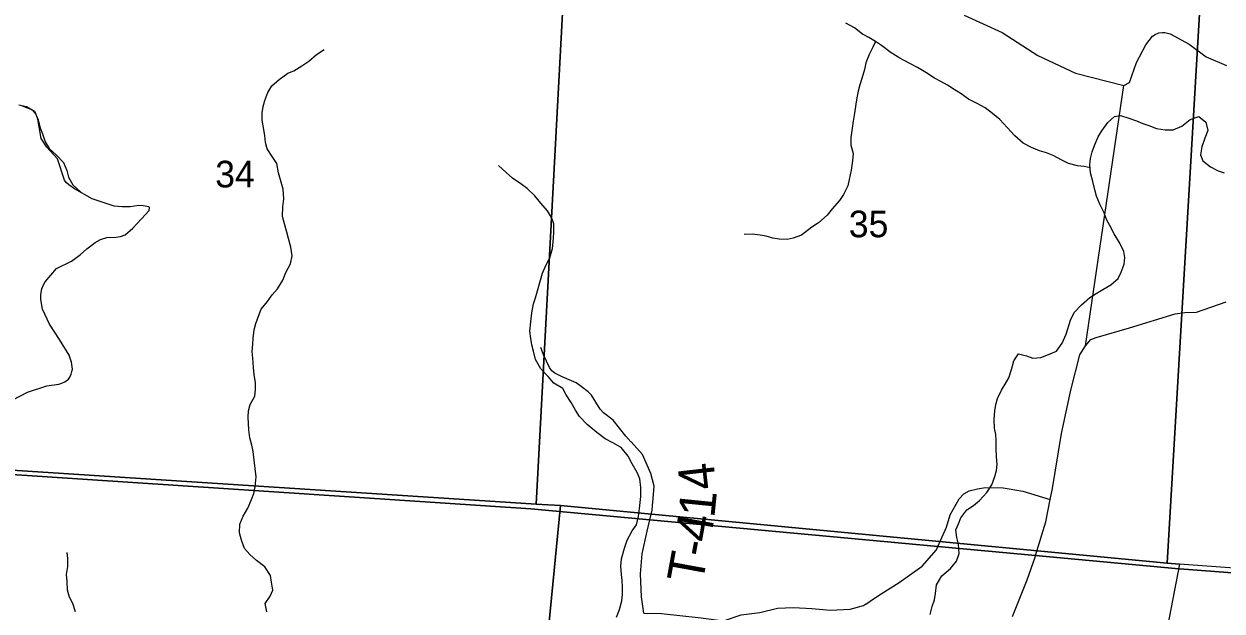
# Model space of a CAD drawing. Extents: x 1624196 to 2029251, y 146837 to 440034.
# Drawn here: x 1898481 to 1908419, y 278329 to 283198 of the extents above; entities that cross this region are included whole.
import ezdxf

# ---------------------------------------------------------------- set-up
doc = ezdxf.new("R2010")
doc.units = 0
for name, color, linetype in [('GM_X_County_Road', 7, 'Continuous'), ('GM_X_Minor_River', 7, 'Continuous'), ('GM_X_Section', 7, 'Continuous'), ('GM_X_Section_Text', 7, 'Continuous'), ('GM_X_Township', 7, 'Continuous'), ('GM_X_Township_Road', 7, 'Continuous'), ('GM_X_Township_Road_Text', 7, 'Continuous'), ('GM_X_Township_ROW', 7, 'Continuous')]:
    doc.layers.add(name, color=color, linetype=linetype)

msp = doc.modelspace()

# ---------------------------------------------------------------- linework, layer by layer
at = {"layer": 'GM_X_County_Road'}
for points in [[(1906278.8, 283271.3), (1906594.9, 283126.9), (1906892.1, 282937.8), (1907202.3, 282791.1), (1907603.6, 282688.9), (1907651, 282714.2), (1907709.2, 282878.1), (1907785.8, 283024.5), (1907842.1, 283096.1), (1907865.4, 283111.7), (1907893.6, 283123.5), (1907925.2, 283127.8), (1907945.9, 283127.8), (1907990, 283115.9), (1908146.3, 283031.6), (1908287.1, 282926.8), (1908457.3, 282852.9)], [(1906868.2, 278774.7), (1906873, 278788.2), (1906956.2, 279067.9), (1906993, 279252.9), (1907011.6, 279346.1), (1907086.7, 279801.4), (1907164.1, 280160.4), (1907239.1, 280455.1), (1907285.4, 280528.5), (1907330.2, 280581.8), (1907374.2, 280598.4), (1907652.5, 280678.2), (1908030.4, 280794), (1908111.9, 280805.2), (1908206.5, 280806.5), (1908452.9, 280892.9)], [(1906680.7, 278284.7), (1906801.6, 278586.6), (1906868.2, 278774.7)]]:
    msp.add_lwpolyline(points, dxfattribs=at)
at = {"layer": 'GM_X_Minor_River'}
for points in [[(1907325.1, 282005.6), (1907274.7, 282015.6), (1907220.6, 282021.7), (1907144.6, 282039.8), (1907090.6, 282067.9), (1907018.7, 282106), (1906962.7, 282130.1), (1906904.6, 282146.2), (1906838.7, 282174.3), (1906770.7, 282210.5), (1906700.7, 282270.6), (1906636.8, 282338.8), (1906576.8, 282405), (1906514.9, 282457.1), (1906454.9, 282503.3), (1906388.9, 282539.4), (1906316.9, 282575.5), (1906255, 282617.7), (1906197, 282655.8), (1906141, 282691.9), (1906087, 282722), (1906033, 282750.1), (1905963, 282796.3), (1905893.1, 282836.4), (1905823.1, 282874.5), (1905747.1, 282914.7), (1905675.1, 282958.8), (1905595.2, 283019), (1905543.2, 283053.1), (1905489.2, 283085.2), (1905437.2, 283113.3), (1905369.2, 283165.5), (1905299.3, 283205.6)], [(1905544, 283052.5), (1905523.1, 283005), (1905493, 282945), (1905464.9, 282876.9), (1905452.8, 282820.8), (1905430.7, 282746.7), (1905414.6, 282692.6), (1905400.5, 282640.5), (1905388.5, 282584.4), (1905382.4, 282532.3), (1905370.3, 282458.2), (1905360.2, 282392.1), (1905352.1, 282334), (1905340, 282257.8), (1905339.9, 282193.7), (1905359.8, 282123.6), (1905353.7, 282063.5), (1905341.6, 281985.3), (1905325.5, 281907.2), (1905315.4, 281857.1), (1905279.3, 281785), (1905245.3, 281735), (1905185.1, 281664.9), (1905143, 281612.8), (1905072.9, 281548.8), (1905016.8, 281512.7), (1904930.7, 281446.7), (1904860.6, 281420.7), (1904810.6, 281410.7), (1904746.6, 281412.8), (1904692.6, 281422.9), (1904636.5, 281439), (1904586.5, 281447), (1904522.5, 281455.1), (1904454.5, 281451.1)], [(1900485.5, 282216.1), (1900477.5, 282270.2), (1900469.6, 282322.3), (1900455.7, 282400.5), (1900455.8, 282462.6), (1900463.9, 282512.7), (1900477.9, 282562.8), (1900504, 282628.9), (1900536.1, 282685), (1900598.2, 282739), (1900670.3, 282791), (1900720.4, 282809), (1900786.5, 282851), (1900842.6, 282891.1), (1900908.7, 282945.1), (1900970.8, 282987.1)], [(1898438.9, 282528.5), (1898502.9, 282512.5), (1898568.9, 282474.3), (1898598.8, 282402.2), (1898614.7, 282338), (1898634.6, 282285.9), (1898656.6, 282219.8), (1898690.5, 282165.7), (1898750.5, 282109.5), (1898808.4, 282049.3), (1898836.3, 281983.2), (1898850.3, 281927.1), (1898886.2, 281864.9), (1898952.1, 281802.8)], [(1907126.7, 280625.2), (1907162.9, 280741.4), (1907193, 280805.5), (1907253.1, 280869.6), (1907321.2, 280929.6), (1907375.3, 280961.6), (1907429.4, 280995.6), (1907497.5, 281035.6), (1907557.6, 281087.7), (1907583.6, 281139.8), (1907607.7, 281205.9), (1907613.8, 281262), (1907603.9, 281312.1), (1907572, 281380.2), (1907524, 281458.4), (1907488.1, 281526.6), (1907460.2, 281576.7), (1907440.2, 281632.8), (1907406.3, 281703), (1907378.4, 281771.1), (1907364.4, 281821.2), (1907348.5, 281891.4), (1907328.6, 281963.5), (1907322.7, 282033.6), (1907326.8, 282083.7), (1907340.9, 282137.8), (1907360.9, 282189.9), (1907393, 282262), (1907423.1, 282312.1), (1907471.3, 282382.2), (1907527.3, 282432.2), (1907577.4, 282438.2), (1907645.4, 282418.1), (1907709.4, 282396), (1907761.4, 282373.9), (1907811.4, 282355.8), (1907875.4, 282331.7), (1907947.4, 282319.6), (1908013.4, 282319.6), (1908085.5, 282351.6), (1908155.6, 282405.6), (1908227.7, 282431.6), (1908283.7, 282383.5), (1908301.6, 282315.3), (1908275.5, 282251.2), (1908251.4, 282179.1), (1908239.3, 282113), (1908259.2, 282062.9), (1908323.2, 282012.7), (1908387.2, 281980.6), (1908437.2, 281964.5)], [(1900496.3, 278323), (1900482.3, 278391.1), (1900522.4, 278453.2), (1900544.5, 278503.2), (1900534.6, 278567.4), (1900524.7, 278623.5), (1900478.8, 278695.6), (1900410.8, 278747.8), (1900354.8, 278798), (1900310.9, 278848.1), (1900284.9, 278916.2), (1900269, 278978.4), (1900271.1, 279048.5), (1900299.2, 279116.6), (1900337.3, 279182.7), (1900367.4, 279254.8), (1900387.5, 279304.8), (1900397.6, 279359), (1900405.7, 279443.1), (1900389.9, 279579.4), (1900382, 279651.5), (1900372.1, 279705.6), (1900354.1, 279765.7), (1900346.2, 279831.9), (1900344.3, 279884), (1900340.3, 279938.1), (1900344.4, 279988.2), (1900358.5, 280042.2), (1900396.6, 280112.3), (1900402.7, 280162.4), (1900402.8, 280222.5), (1900390.8, 280290.7), (1900384.9, 280348.8), (1900379, 280426.9), (1900373.1, 280481), (1900379.2, 280541.1), (1900383.3, 280593.2), (1900391.3, 280661.3), (1900405.4, 280713.4), (1900425.5, 280775.5), (1900447.6, 280833.6), (1900499.7, 280897.7), (1900539.8, 280951.8), (1900583.9, 281001.8), (1900628, 281071.9), (1900654.1, 281136), (1900692.2, 281208.1), (1900704.3, 281274.2), (1900694.4, 281346.3), (1900676.5, 281418.5), (1900660.6, 281470.6), (1900640.7, 281540.7), (1900624.7, 281600.9), (1900628.8, 281681), (1900636.9, 281749.1), (1900631, 281827.3), (1900613.1, 281887.4), (1900593.2, 281963.6), (1900577.3, 282039.7), (1900545.3, 282089.8), (1900497.4, 282164), (1900485.5, 282216.1)], [(1902480.2, 281965.9), (1902418.2, 282024)], [(1903395.7, 278278.2), (1903421.8, 278340.3), (1903439.9, 278414.5), (1903446, 278466.5), (1903446, 278526.7), (1903442.1, 278582.8), (1903438.2, 278632.9), (1903432.3, 278701), (1903436.3, 278761.1), (1903462.5, 278851.2), (1903484.6, 278917.3), (1903526.7, 278993.5), (1903560.8, 279043.5), (1903578.9, 279113.6), (1903587, 279179.7), (1903599.1, 279279.9), (1903597.2, 279354), (1903589.3, 279424.2), (1903567.4, 279478.3), (1903527.4, 279548.5), (1903491.5, 279614.6), (1903435.6, 279684.8), (1903365.6, 279722.9), (1903301.6, 279757), (1903233.6, 279809.2), (1903151.7, 279877.4), (1903089.8, 279943.6), (1903055.8, 279995.7), (1903019.9, 280059.9), (1902979.9, 280122), (1902950, 280174.1), (1902876, 280218.3), (1902828.1, 280274.4), (1902768.1, 280338.6), (1902724.2, 280414.8), (1902706.3, 280484.9), (1902694.3, 280537), (1902684.4, 280589.1), (1902678.5, 280651.3), (1902684.6, 280727.4), (1902694.7, 280801.5), (1902708.8, 280875.6), (1902724.9, 280927.7), (1902747, 281003.8), (1902759.1, 281053.9), (1902783.2, 281130), (1902809.3, 281194.1), (1902843.4, 281258.2), (1902865.5, 281336.4), (1902871.6, 281388.5), (1902875.7, 281464.6), (1902875.8, 281540.7), (1902857.8, 281592.8), (1902823.9, 281649), (1902768, 281713.1), (1902718, 281773.3), (1902654.1, 281833.5), (1902602.1, 281871.6), (1902534.1, 281919.7), (1902480.2, 281965.9)], [(1905997, 278299.9), (1906015.1, 278366), (1906033.2, 278422.1), (1906041.3, 278474.2), (1906051.4, 278546.3), (1906095.5, 278620.4), (1906165.6, 278682.5), (1906217.7, 278742.6), (1906237.8, 278806.7), (1906233.9, 278884.8), (1906220, 278938.9), (1906210.1, 279001), (1906232.2, 279053.1), (1906252.2, 279103.2), (1906302.3, 279169.3), (1906356.4, 279203.3), (1906408.5, 279245.3), (1906468.6, 279311.4), (1906510.7, 279375.5), (1906534.8, 279445.6), (1906548.9, 279495.6), (1906553, 279545.7), (1906549.1, 279607.8), (1906545.1, 279678), (1906545.2, 279744.1), (1906543.3, 279794.2), (1906531.4, 279846.3), (1906529.5, 279916.5), (1906533.6, 279988.6), (1906541.6, 280040.7), (1906557.7, 280092.8), (1906589.8, 280160.8), (1906619.9, 280210.9), (1906650, 280263), (1906672.1, 280331.1), (1906692.2, 280403.2), (1906730.3, 280463.3), (1906798.3, 280445.2), (1906850.3, 280427.1), (1906916.4, 280433), (1906978.4, 280457), (1907046.5, 280485), (1907092.6, 280551.1), (1907126.7, 280625.2)], [(1898909.5, 278322.4), (1898885.5, 278390.5), (1898859.6, 278444.6), (1898841.7, 278500.8), (1898837.8, 278572.9), (1898833.8, 278631), (1898843.9, 278699.1), (1898846, 278765.2), (1898840.1, 278815.3)]]:
    msp.add_lwpolyline(points, dxfattribs=at)
at = {"layer": 'GM_X_Section'}
for points in [[(1903012.9, 284477.9), (1902730, 279215.8), (1897784.1, 279536.1), (1897450.1, 279566.8), (1897771.3, 284940.8), (1900310.9, 284615.5)], [(1903012.9, 284477.9), (1908272.6, 283991), (1907963.7, 278727), (1902932, 279203.4), (1902730, 279215.8)], [(1908272.6, 283991), (1913556.6, 283666.1), (1913558.5, 283598), (1913215.6, 278342.1), (1908067.6, 278716.8), (1907963.7, 278727)], [(1902730, 279215.8), (1902932, 279203.4), (1902404.1, 273788.4), (1897135.7, 274202.3), (1897784.1, 279536.1)], [(1902932, 279203.4), (1907963.7, 278727), (1908067.6, 278716.8), (1907034.4, 273358.2), (1902404.1, 273788.4)]]:
    msp.add_lwpolyline(points, close=True, dxfattribs=at)
at = {"layer": 'GM_X_Township'}
for points in [[(1923725.6, 285166.1), (1923341.7, 280921.1), (1923046.2, 277654), (1922453, 277697.2), (1922298.7, 275899.5), (1922190.7, 274667.2), (1921996.9, 272455.3), (1920427.2, 272579.1), (1912709.1, 273186.7), (1913017.5, 276613.8), (1913168.6, 278292.4), (1910840.1, 278468.4), (1908029.4, 278681.1), (1906873, 278788.1), (1906061.9, 278863.3), (1903671.7, 279084.6), (1902684.2, 279176.1), (1897917.2, 279492.5)], [(1897917.2, 279492.5), (1902684.2, 279176.1), (1903671.7, 279084.6), (1906061.9, 278863.3), (1906873, 278788.1), (1908029.4, 278681.1), (1910840.1, 278468.4), (1913168.6, 278292.4), (1913017.5, 276613.8), (1912709.1, 273186.7), (1912105.7, 265904.3), (1910924.1, 251643.7), (1909526.5, 246833.4), (1909492.1, 246715.2), (1897145.2, 247540.1)]]:
    msp.add_lwpolyline(points, dxfattribs=at)
at = {"layer": 'GM_X_Township_Road'}
for points in [[(1903516.3, 279732.3), (1903474, 279778.5), (1903368.6, 279912.3), (1903287.7, 279973.3), (1903260.2, 280003.8), (1903189.2, 280118.4), (1903161.3, 280148), (1903103.8, 280191.7), (1903060.5, 280221.5), (1902945, 280272.7), (1902883.2, 280302), (1902860.2, 280320.4), (1902838.9, 280348.3), (1902790.3, 280453.3), (1902768.8, 280515)], [(1903695.1, 279203.7), (1903695.1, 279203.7), (1903701, 279262.7), (1903708.6, 279363.2), (1903681.9, 279470.8), (1903612, 279627.6), (1903516.5, 279732.1), (1903516.3, 279732.3)], [(1903623.9, 278312), (1903604.7, 278445.9), (1903596, 278638.2), (1903608, 278803), (1903649.5, 278992.6), (1903671.7, 279084.6), (1903691.3, 279166.2), (1903695.1, 279203.7)], [(1903623.9, 278312), (1903768.3, 278309.6), (1904097.9, 278271.8), (1904284.9, 278246.4), (1904430, 278296.2), (1904583.8, 278316.1), (1904731.2, 278351.9), (1904865.3, 278357.3), (1905015.8, 278351.1), (1905168.5, 278334.8), (1905334.6, 278345), (1905444.1, 278373.9), (1905463, 278386.5), (1905463.9, 278387)]]:
    msp.add_lwpolyline(points, dxfattribs=at)
at = {"layer": 'GM_X_Township_ROW'}
for points in [[(1907285.4, 280528.5), (1907603.6, 282688.9)], [(1898388.6, 280081.6), (1898511.3, 280142.9), (1898670.3, 280197.1), (1898770.2, 280211.6), (1898794.6, 280220.1), (1898819, 280230.1), (1898851.4, 280251.8), (1898862.3, 280268.3), (1898872.7, 280293.6), (1898878.6, 280316.9), (1898883.4, 280334.8), (1898880.7, 280354.5), (1898873.8, 280393.6), (1898854.6, 280450.4), (1898775.2, 280580.8), (1898693.9, 280709.2), (1898634.8, 280834.1), (1898620.9, 280911.9), (1898619.8, 280955.5), (1898628.7, 281002.4), (1898642.8, 281035.9), (1898656.6, 281058.9), (1898750.9, 281169.9), (1898875.6, 281231.3), (1898948.5, 281285.3), (1899001.4, 281332.7), (1899070.3, 281386.6), (1899116.2, 281410.5), (1899169.5, 281427.2), (1899243.5, 281429.1), (1899281.7, 281435.8), (1899321.2, 281449.1), (1899384, 281504.9), (1899456.2, 281582.9), (1899520.7, 281650.7), (1899523, 281674.8), (1899515.9, 281682.7), (1899470.2, 281690.9), (1899433.5, 281692.6), (1899361.6, 281682.8), (1899295.5, 281681.7), (1899229.2, 281687.5), (1899047.4, 281749.1), (1898901.1, 281831.7), (1898854.2, 281863.3), (1898831.3, 281883.4), (1898817.2, 281901.8), (1898758.8, 282078.8), (1898670.3, 282176.9), (1898622.4, 282247.9), (1898596.5, 282409.7), (1898578.5, 282451.7), (1898554.6, 282482.9), (1898467.6, 282516.8)], [(1905501.9, 278412.2), (1905592, 278471.9), (1905742, 278565.9), (1905931.1, 278701.1), (1906050, 278836.5), (1906061.9, 278863.3), (1906133.6, 279025.1), (1906165.2, 279126.2), (1906238.1, 279260.5), (1906277.8, 279301.9), (1906320.7, 279326.7), (1906390.4, 279343.3), (1906458.3, 279354.3), (1906604.7, 279349.9), (1906765.6, 279323.9), (1906993, 279252.9)], [(1905463.9, 278387), (1905500.9, 278411.6), (1905501.9, 278412.2)]]:
    msp.add_lwpolyline(points, dxfattribs=at)

# ---------------------------------------------------------------- texts
at = {"layer": 'GM_X_Section_Text'}
for s, p in [('34', (1900067.1, 281842.7)), ('35', (1905322.9, 281429.1))]:
    msp.add_text(s, height=221, rotation=0.00001, dxfattribs=at).set_placement(p)
at = {"layer": 'GM_X_Township_Road_Text'}
for s, rotation, p in [('4', 96.46892, (1904225.3, 279348.8)), ('1', 84.2546, (1904207.2, 279095.3)), ('4', 79.75323, (1904170.8, 278888)), ('-', 79.65662, (1904148.5, 278766.3)), ('T', 79.61504, (1904108.1, 278545.3))]:
    msp.add_text(s, height=300, rotation=rotation, dxfattribs=at).set_placement(p)

doc.saveas('drawing.dxf')
